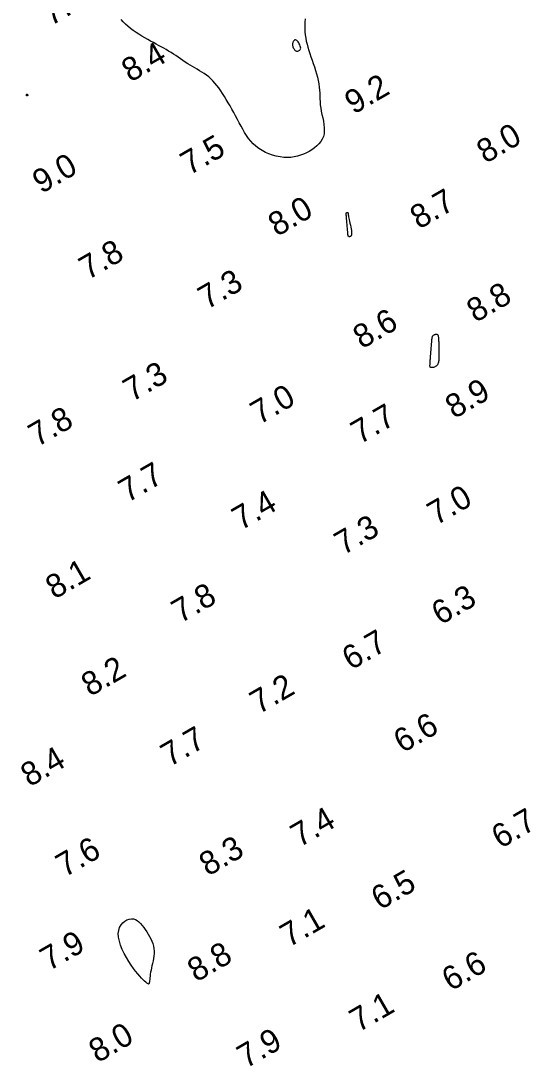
# Model space of a CAD drawing. Extents: x 3024098 to 3056816, y 418252 to 509144.
# Drawn here: x 3037486.4 to 3037592.6, y 419541.8 to 419763.8 of the extents above; entities that cross this region are included whole.
import ezdxf

# ---------------------------------------------------------------- set-up
doc = ezdxf.new("R2010")
doc.units = 0
doc.layers.add('V-CHAN-CONT-EL10', color=7, linetype='Continuous')
doc.layers.add('V-TOPO-SOUN-0911', color=7, linetype='Continuous')

msp = doc.modelspace()

# ---------------------------------------------------------------- linework, layer by layer
at = {"layer": 'V-CHAN-CONT-EL10'}
msp.add_lwpolyline([(3037546.83, 419764.31), (3037546.78, 419763.6), (3037546.75, 419762.91), (3037546.75, 419762.22), (3037546.79, 419761.54), (3037546.86, 419760.87), (3037546.96, 419760.21), (3037547.08, 419759.56), (3037547.24, 419758.91), (3037547.42, 419758.25), (3037547.62, 419757.59), (3037547.83, 419756.91), (3037548.06, 419756.22), (3037548.3, 419755.51), (3037548.55, 419754.78), (3037548.79, 419754.05), (3037549.02, 419753.32), (3037549.24, 419752.58), (3037549.44, 419751.86), (3037549.6, 419751.15), (3037549.73, 419750.46), (3037549.82, 419749.79), (3037549.88, 419749.14), (3037549.92, 419748.51), (3037549.94, 419747.88), (3037549.96, 419747.26), (3037550, 419746.63), (3037550.05, 419745.98), (3037550.14, 419745.32), (3037550.26, 419744.64), (3037550.41, 419743.94), (3037550.56, 419743.24), (3037550.71, 419742.53), (3037550.83, 419741.83), (3037550.9, 419741.15), (3037550.91, 419740.49), (3037550.85, 419739.86), (3037550.7, 419739.27), (3037550.46, 419738.72), (3037550.14, 419738.2), (3037549.76, 419737.72), (3037549.32, 419737.27), (3037548.82, 419736.86), (3037548.28, 419736.48), (3037547.71, 419736.13), (3037547.11, 419735.82), (3037546.49, 419735.53), (3037545.84, 419735.29), (3037545.17, 419735.09), (3037544.48, 419734.95), (3037543.76, 419734.85), (3037543.02, 419734.81), (3037542.27, 419734.84), (3037541.49, 419734.93), (3037540.7, 419735.09), (3037539.92, 419735.31), (3037539.14, 419735.58), (3037538.39, 419735.91), (3037537.67, 419736.3), (3037536.98, 419736.73), (3037536.35, 419737.21), (3037535.78, 419737.73), (3037535.27, 419738.29), (3037534.79, 419738.88), (3037534.36, 419739.5), (3037533.95, 419740.15), (3037533.56, 419740.82), (3037533.19, 419741.51), (3037532.81, 419742.21), (3037532.43, 419742.92), (3037532.05, 419743.64), (3037531.66, 419744.36), (3037531.26, 419745.07), (3037530.87, 419745.78), (3037530.47, 419746.47), (3037530.06, 419747.15), (3037529.66, 419747.8), (3037529.26, 419748.42), (3037528.86, 419749.02), (3037528.45, 419749.59), (3037528.04, 419750.13), (3037527.62, 419750.64), (3037527.2, 419751.11), (3037526.76, 419751.55), (3037526.31, 419751.96), (3037525.84, 419752.32), (3037525.36, 419752.66), (3037524.88, 419752.98), (3037524.38, 419753.27), (3037523.88, 419753.56), (3037523.37, 419753.85), (3037522.86, 419754.14), (3037522.35, 419754.44), (3037521.84, 419754.75), (3037521.34, 419755.08), (3037520.83, 419755.42), (3037520.33, 419755.77), (3037519.82, 419756.11), (3037519.31, 419756.46), (3037518.81, 419756.8), (3037518.3, 419757.12), (3037517.79, 419757.43), (3037517.27, 419757.74), (3037516.75, 419758.03), (3037516.21, 419758.32), (3037515.67, 419758.61), (3037515.11, 419758.91), (3037514.54, 419759.22), (3037513.95, 419759.54), (3037513.35, 419759.88), (3037512.73, 419760.23), (3037512.1, 419760.61), (3037511.48, 419761), (3037510.86, 419761.4), (3037510.26, 419761.82), (3037509.69, 419762.26), (3037509.14, 419762.71), (3037508.62, 419763.18), (3037508.14, 419763.67), (3037507.68, 419764.17)], dxfattribs=at)
for points in [[(3037545.85, 419758.29), (3037545.8, 419758.51), (3037545.71, 419758.73), (3037545.59, 419758.96), (3037545.46, 419759.17), (3037545.32, 419759.37), (3037545.18, 419759.54), (3037545.05, 419759.67), (3037544.92, 419759.76), (3037544.81, 419759.81), (3037544.71, 419759.83), (3037544.62, 419759.81), (3037544.53, 419759.77), (3037544.46, 419759.71), (3037544.39, 419759.62), (3037544.33, 419759.53), (3037544.28, 419759.42), (3037544.23, 419759.31), (3037544.2, 419759.19), (3037544.17, 419759.06), (3037544.15, 419758.92), (3037544.15, 419758.78), (3037544.17, 419758.62), (3037544.19, 419758.47), (3037544.24, 419758.3), (3037544.31, 419758.14), (3037544.39, 419757.98), (3037544.48, 419757.83), (3037544.59, 419757.7), (3037544.71, 419757.58), (3037544.85, 419757.49), (3037544.99, 419757.43), (3037545.14, 419757.4), (3037545.29, 419757.41), (3037545.44, 419757.45), (3037545.58, 419757.52), (3037545.7, 419757.62), (3037545.79, 419757.75), (3037545.85, 419757.9), (3037545.88, 419758.08)], [(3037487.59, 419747.93), (3037487.57, 419747.95), (3037487.56, 419747.97), (3037487.55, 419747.99), (3037487.54, 419748.01), (3037487.54, 419748.03), (3037487.53, 419748.05), (3037487.53, 419748.08), (3037487.53, 419748.09), (3037487.53, 419748.11), (3037487.53, 419748.12), (3037487.53, 419748.13), (3037487.53, 419748.14), (3037487.53, 419748.14), (3037487.53, 419748.15), (3037487.53, 419748.15), (3037487.53, 419748.15), (3037487.53, 419748.16), (3037487.53, 419748.16), (3037487.53, 419748.16), (3037487.53, 419748.16), (3037487.53, 419748.16), (3037487.53, 419748.17), (3037487.53, 419748.17), (3037487.53, 419748.17), (3037487.53, 419748.17), (3037487.53, 419748.18), (3037487.53, 419748.18), (3037487.54, 419748.19), (3037487.54, 419748.2), (3037487.55, 419748.21), (3037487.56, 419748.22), (3037487.57, 419748.23), (3037487.58, 419748.24), (3037487.6, 419748.25), (3037487.61, 419748.26), (3037487.63, 419748.27), (3037487.64, 419748.28), (3037487.66, 419748.28), (3037487.68, 419748.28), (3037487.7, 419748.28), (3037487.71, 419748.27), (3037487.73, 419748.25), (3037487.75, 419748.23), (3037487.76, 419748.22), (3037487.78, 419748.19), (3037487.79, 419748.17), (3037487.8, 419748.15), (3037487.82, 419748.13), (3037487.83, 419748.1), (3037487.83, 419748.08), (3037487.84, 419748.06), (3037487.84, 419748.04), (3037487.84, 419748.02), (3037487.83, 419748), (3037487.82, 419747.98), (3037487.8, 419747.97), (3037487.78, 419747.95), (3037487.75, 419747.94), (3037487.72, 419747.93), (3037487.69, 419747.92), (3037487.66, 419747.92), (3037487.63, 419747.92), (3037487.61, 419747.92)], [(3037555.85, 419719.38), (3037555.82, 419719.76), (3037555.78, 419720.17), (3037555.75, 419720.6), (3037555.71, 419721.02), (3037555.68, 419721.43), (3037555.65, 419721.8), (3037555.63, 419722.12), (3037555.61, 419722.37), (3037555.59, 419722.56), (3037555.58, 419722.69), (3037555.58, 419722.79), (3037555.57, 419722.84), (3037555.57, 419722.87), (3037555.57, 419722.89), (3037555.56, 419722.89), (3037555.56, 419722.9), (3037555.56, 419722.9), (3037555.55, 419722.9), (3037555.55, 419722.91), (3037555.55, 419722.92), (3037555.55, 419722.93), (3037555.55, 419722.94), (3037555.55, 419722.95), (3037555.55, 419722.97), (3037555.56, 419722.99), (3037555.56, 419723.01), (3037555.58, 419723.03), (3037555.59, 419723.05), (3037555.61, 419723.07), (3037555.64, 419723.09), (3037555.66, 419723.1), (3037555.7, 419723.12), (3037555.74, 419723.13), (3037555.78, 419723.13), (3037555.82, 419723.13), (3037555.86, 419723.13), (3037555.89, 419723.11), (3037555.93, 419723.09), (3037555.95, 419723.06), (3037555.96, 419723.02), (3037555.98, 419722.96), (3037555.98, 419722.88), (3037556, 419722.77), (3037556.01, 419722.64), (3037556.03, 419722.46), (3037556.07, 419722.23), (3037556.12, 419721.96), (3037556.19, 419721.63), (3037556.27, 419721.26), (3037556.36, 419720.86), (3037556.45, 419720.45), (3037556.53, 419720.04), (3037556.61, 419719.64), (3037556.67, 419719.28), (3037556.71, 419718.97), (3037556.72, 419718.71), (3037556.71, 419718.51), (3037556.69, 419718.35), (3037556.65, 419718.24), (3037556.6, 419718.16), (3037556.54, 419718.1), (3037556.48, 419718.07), (3037556.43, 419718.04), (3037556.39, 419718.02), (3037556.35, 419718.01), (3037556.32, 419717.99), (3037556.29, 419717.99), (3037556.26, 419717.98), (3037556.24, 419717.98), (3037556.22, 419717.99), (3037556.2, 419717.99), (3037556.18, 419718), (3037556.15, 419718.01), (3037556.13, 419718.02), (3037556.1, 419718.04), (3037556.08, 419718.05), (3037556.06, 419718.07), (3037556.04, 419718.09), (3037556.02, 419718.11), (3037556, 419718.14), (3037555.99, 419718.18), (3037555.97, 419718.23), (3037555.96, 419718.31), (3037555.94, 419718.42), (3037555.92, 419718.58), (3037555.9, 419718.79), (3037555.88, 419719.05)], [(3037573.46, 419690.29), (3037573.4, 419690.37), (3037573.38, 419690.48), (3037573.37, 419690.59), (3037573.37, 419690.72), (3037573.39, 419690.84), (3037573.41, 419690.97), (3037573.42, 419691.08), (3037573.44, 419691.18), (3037573.44, 419691.28), (3037573.45, 419691.38), (3037573.45, 419691.5), (3037573.45, 419691.65), (3037573.46, 419691.83), (3037573.47, 419692.05), (3037573.49, 419692.33), (3037573.51, 419692.68), (3037573.54, 419693.07), (3037573.57, 419693.49), (3037573.61, 419693.94), (3037573.65, 419694.39), (3037573.69, 419694.83), (3037573.72, 419695.24), (3037573.76, 419695.6), (3037573.79, 419695.92), (3037573.81, 419696.18), (3037573.84, 419696.39), (3037573.87, 419696.57), (3037573.9, 419696.72), (3037573.94, 419696.83), (3037574, 419696.93), (3037574.07, 419697.01), (3037574.15, 419697.09), (3037574.25, 419697.15), (3037574.36, 419697.21), (3037574.47, 419697.25), (3037574.58, 419697.28), (3037574.69, 419697.3), (3037574.79, 419697.3), (3037574.87, 419697.29), (3037574.95, 419697.25), (3037575.01, 419697.2), (3037575.06, 419697.14), (3037575.09, 419697.06), (3037575.12, 419696.98), (3037575.15, 419696.88), (3037575.16, 419696.78), (3037575.18, 419696.68), (3037575.19, 419696.58), (3037575.2, 419696.47), (3037575.21, 419696.35), (3037575.21, 419696.21), (3037575.22, 419696.05), (3037575.23, 419695.87), (3037575.24, 419695.65), (3037575.24, 419695.4), (3037575.25, 419695.1), (3037575.26, 419694.78), (3037575.26, 419694.43), (3037575.27, 419694.08), (3037575.28, 419693.74), (3037575.28, 419693.41), (3037575.29, 419693.12), (3037575.29, 419692.87), (3037575.3, 419692.67), (3037575.3, 419692.51), (3037575.3, 419692.39), (3037575.3, 419692.29), (3037575.3, 419692.21), (3037575.3, 419692.13), (3037575.29, 419692.04), (3037575.28, 419691.94), (3037575.27, 419691.81), (3037575.25, 419691.66), (3037575.22, 419691.5), (3037575.18, 419691.32), (3037575.13, 419691.14), (3037575.05, 419690.97), (3037574.96, 419690.8), (3037574.83, 419690.65), (3037574.69, 419690.51), (3037574.52, 419690.4), (3037574.34, 419690.31), (3037574.16, 419690.24), (3037573.98, 419690.2), (3037573.81, 419690.18), (3037573.66, 419690.19), (3037573.54, 419690.22)], [(3037509.32, 419564.01), (3037508.83, 419564.84), (3037508.36, 419565.7), (3037507.94, 419566.59), (3037507.58, 419567.47), (3037507.31, 419568.34), (3037507.14, 419569.16), (3037507.09, 419569.93), (3037507.17, 419570.63), (3037507.37, 419571.25), (3037507.66, 419571.78), (3037508.04, 419572.23), (3037508.46, 419572.58), (3037508.92, 419572.85), (3037509.4, 419573.01), (3037509.86, 419573.08), (3037510.3, 419573.04), (3037510.71, 419572.91), (3037511.1, 419572.7), (3037511.46, 419572.42), (3037511.81, 419572.07), (3037512.15, 419571.68), (3037512.48, 419571.25), (3037512.8, 419570.8), (3037513.12, 419570.33), (3037513.43, 419569.84), (3037513.72, 419569.34), (3037513.98, 419568.84), (3037514.22, 419568.32), (3037514.41, 419567.8), (3037514.56, 419567.27), (3037514.66, 419566.74), (3037514.71, 419566.21), (3037514.7, 419565.68), (3037514.65, 419565.15), (3037514.57, 419564.63), (3037514.47, 419564.12), (3037514.35, 419563.61), (3037514.24, 419563.12), (3037514.13, 419562.64), (3037514.04, 419562.17), (3037513.96, 419561.72), (3037513.89, 419561.3), (3037513.84, 419560.9), (3037513.8, 419560.54), (3037513.76, 419560.21), (3037513.73, 419559.93), (3037513.7, 419559.69), (3037513.67, 419559.49), (3037513.64, 419559.35), (3037513.6, 419559.26), (3037513.54, 419559.22), (3037513.45, 419559.23), (3037513.33, 419559.3), (3037513.16, 419559.42), (3037512.96, 419559.6), (3037512.69, 419559.83), (3037512.39, 419560.12), (3037512.04, 419560.47), (3037511.65, 419560.89), (3037511.23, 419561.37), (3037510.77, 419561.92), (3037510.3, 419562.54), (3037509.81, 419563.24)]]:
    msp.add_lwpolyline(points, close=True, dxfattribs=at)

# ---------------------------------------------------------------- texts
at = {"layer": 'V-TOPO-SOUN-0911'}
for s, p in [('7.9', (3037492.7, 419762.68)), ('8.4', (3037509.66, 419750.7)), ('9.2', (3037557.13, 419743.88)), ('8.0', (3037585.2, 419733.44)), ('7.5', (3037522.18, 419730.95)), ('9.0', (3037490.71, 419727.04)), ('8.0', (3037540.84, 419717.92)), ('8.7', (3037571.04, 419719.47)), ('7.8', (3037500.6, 419708.71)), ('7.3', (3037525.93, 419702.41)), ('8.8', (3037583.08, 419699.65)), ('8.6', (3037558.9, 419694.05)), ('7.3', (3037509.99, 419682.82)), ('7.0', (3037537.07, 419677.96)), ('8.9', (3037578.52, 419679.21)), ('7.7', (3037558.44, 419673.8)), ('7.8', (3037489.84, 419673.24)), ('7.7', (3037509.03, 419661.4)), ('7.4', (3037533.15, 419655.49)), ('7.0', (3037574.7, 419656.57)), ('7.3', (3037554.93, 419650.24)), ('8.1', (3037493.5, 419640.87)), ('7.8', (3037520.29, 419635.77)), ('6.3', (3037575.6, 419635.38)), ('6.7', (3037556.57, 419625.8)), ('8.2', (3037501.09, 419620.19)), ('7.2', (3037536.95, 419616.45)), ('6.6', (3037567.53, 419608.19)), ('7.7', (3037517.99, 419605.26)), ('8.4', (3037488.2, 419601)), ('7.4', (3037545.62, 419588.17)), ('6.7', (3037588.36, 419587.87)), ('7.6', (3037495.68, 419581.81)), ('8.3', (3037526.16, 419582.03)), ('6.5', (3037562.76, 419574.82)), ('7.1', (3037543.37, 419566.92)), ('7.9', (3037492.33, 419561.89)), ('8.8', (3037523.67, 419559.53)), ('6.6', (3037577.8, 419557.6)), ('7.1', (3037558.16, 419548.88)), ('8.0', (3037502.69, 419542.37)), ('7.9', (3037534.23, 419541.19))]:
    msp.add_text(s, height=5, rotation=30, dxfattribs=at).set_placement(p)

doc.saveas('drawing.dxf')
